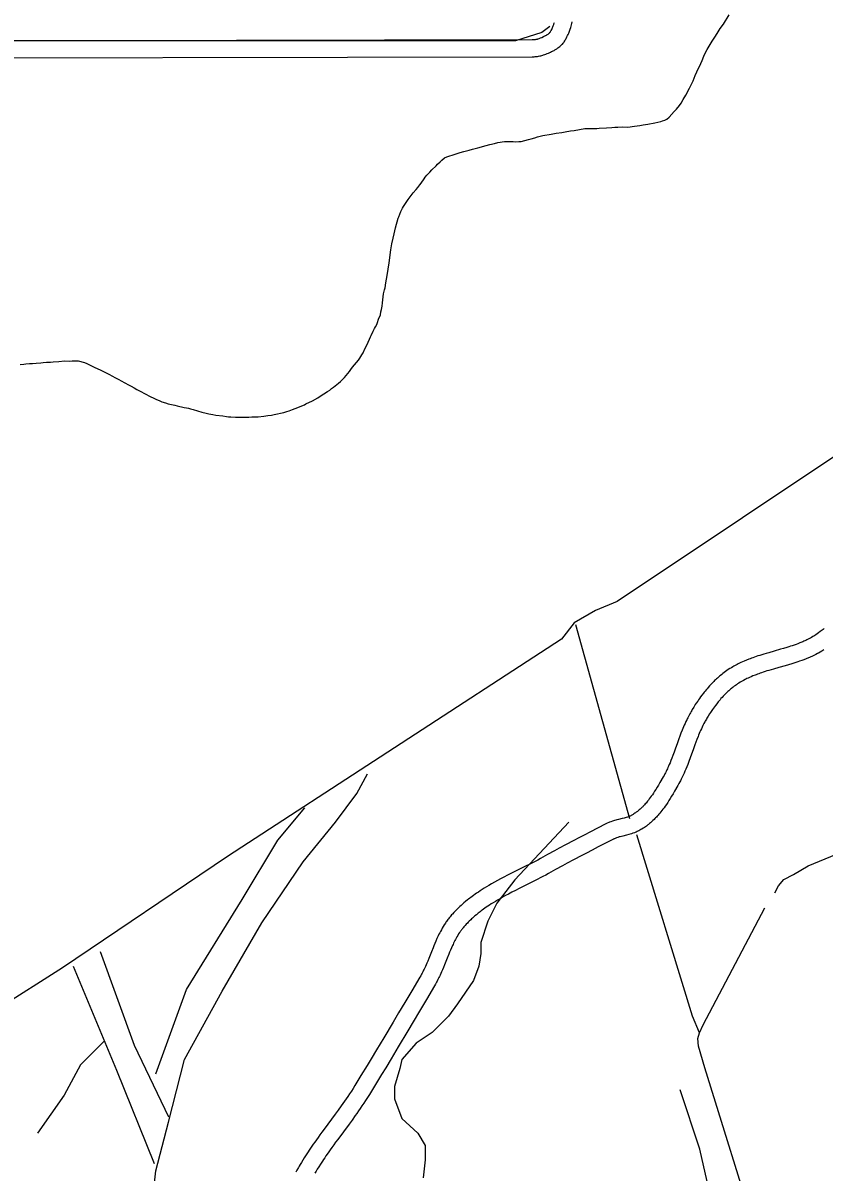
# Model space of a CAD drawing. Extents: x 3161564 to 3199464, y 849354 to 874788.
# Drawn here: x 3166889 to 3168298, y 867608 to 869628 of the extents above; entities that cross this region are included whole.
import ezdxf

# ---------------------------------------------------------------- set-up
doc = ezdxf.new("R2010")
doc.units = 0
doc.layers.add('V-ROAD-CNTR', color=7, linetype='Continuous')
doc.layers.add('V-TOPO-SHOR', color=7, linetype='Continuous')

msp = doc.modelspace()

# ---------------------------------------------------------------- linework, layer by layer
at = {"layer": 'V-ROAD-CNTR'}
for points in [[(3167784.3, 869568.8), (3167786, 869568.8), (3167787.9, 869568.8), (3167789.6, 869568.9), (3167791.2, 869569), (3167792.7, 869569.2), (3167794, 869569.4), (3167795.4, 869569.6), (3167797.7, 869570.1), (3167799.8, 869570.5), (3167801.5, 869571), (3167803.1, 869571.4), (3167804.5, 869571.9), (3167806.7, 869572.6), (3167808.5, 869573.3), (3167811, 869574.3), (3167813.4, 869575.3), (3167817, 869577), (3167818.6, 869577.8), (3167820.2, 869578.5), (3167821.6, 869579.2), (3167823, 869580), (3167824.3, 869580.7), (3167825.5, 869581.4), (3167826.7, 869582.1), (3167827.8, 869582.8), (3167829.8, 869584.2), (3167831.6, 869585.5), (3167833.1, 869586.7), (3167834.5, 869587.9), (3167835.6, 869589), (3167836.6, 869590), (3167837.6, 869591), (3167838.9, 869592.6), (3167840, 869593.9), (3167840.8, 869595), (3167841.9, 869596.6), (3167842.8, 869598.2), (3167843.6, 869599.6), (3167844.4, 869601), (3167845.7, 869603.5), (3167846.8, 869605.9), (3167847.8, 869608.1), (3167848.7, 869610.2), (3167849.5, 869612.1), (3167850.1, 869614), (3167850.8, 869615.7), (3167851.3, 869617.3), (3167852.3, 869620.2), (3167853, 869622.8), (3167853.6, 869625.1), (3167854.2, 869627.1), (3167855, 869630.4)], [(3167784.7, 869598.8), (3167785.9, 869598.8), (3167786.7, 869598.8), (3167787.5, 869598.8), (3167788.2, 869598.9), (3167788.9, 869599), (3167789.6, 869599.1), (3167790.2, 869599.2), (3167791.5, 869599.4), (3167792.6, 869599.7), (3167793.6, 869599.9), (3167794.5, 869600.2), (3167795.3, 869600.4), (3167796.7, 869600.9), (3167797.7, 869601.3), (3167799.4, 869602), (3167801.2, 869602.7), (3167804.3, 869604.2), (3167805.6, 869604.8), (3167806.8, 869605.4), (3167807.8, 869605.9), (3167808.7, 869606.4), (3167809.5, 869606.8), (3167810.3, 869607.2), (3167810.9, 869607.6), (3167811.4, 869607.9), (3167812.5, 869608.6), (3167813.2, 869609.2), (3167813.8, 869609.7), (3167814.3, 869610.1), (3167814.7, 869610.5), (3167815.1, 869610.8), (3167815.3, 869611.1), (3167815.8, 869611.7), (3167816.1, 869612), (3167816.2, 869612.2), (3167816.6, 869612.8), (3167816.9, 869613.3), (3167817.4, 869614.2), (3167817.9, 869615), (3167818.8, 869616.8), (3167819.6, 869618.5), (3167820.3, 869620.1), (3167820.9, 869621.6), (3167821.5, 869623), (3167822, 869624.3), (3167822.4, 869625.6), (3167822.8, 869626.7), (3167823.6, 869629.1)], [(3166483.6, 869596.3), (3167784.5, 869598.8)], [(3166483.7, 869566.3), (3167784.6, 869568.8)], [(3168298.5, 868563.2), (3168296.6, 868561.7), (3168294.8, 868560.3), (3168291.4, 868557.8), (3168288.5, 868555.7), (3168285.9, 868553.9), (3168283.7, 868552.4), (3168281.6, 868551)], [(3168281.8, 868551.1), (3168280, 868550), (3168278.5, 868549.1), (3168275.8, 868547.5), (3168273.9, 868546.3), (3168272.4, 868545.6), (3168270.2, 868544.4), (3168267.9, 868543.3), (3168266.1, 868542.4), (3168264.3, 868541.6), (3168262.6, 868540.8), (3168260.8, 868540), (3168259.1, 868539.3), (3168255.5, 868537.9), (3168252.1, 868536.6), (3168248.7, 868535.3), (3168245.4, 868534.2), (3168242.1, 868533.1), (3168238.9, 868532), (3168235.8, 868531.1), (3168232.8, 868530.1), (3168226.8, 868528.3), (3168221.1, 868526.7), (3168210.2, 868523.6), (3168200.6, 868520.8), (3168196.3, 868519.6), (3168192.3, 868518.4), (3168188.6, 868517.2), (3168185, 868516.1), (3168181.7, 868515), (3168178.6, 868514), (3168175.6, 868513), (3168172.9, 868512), (3168170.3, 868511.1), (3168167.9, 868510.2), (3168165.6, 868509.3), (3168161.4, 868507.6), (3168157.7, 868506), (3168154.5, 868504.6), (3168151.7, 868503.3), (3168149.2, 868502.1), (3168147.1, 868501), (3168145.2, 868500.1), (3168141.9, 868498.4), (3168139.5, 868497), (3168137.7, 868496), (3168135, 868494.4), (3168132.2, 868492.7), (3168129.5, 868491), (3168127, 868489.2), (3168124.5, 868487.5), (3168122.2, 868485.8), (3168120, 868484.2), (3168117.9, 868482.5), (3168115.8, 868480.9), (3168113.9, 868479.3), (3168112.1, 868477.7), (3168110.3, 868476.1), (3168108.6, 868474.6), (3168107, 868473.1), (3168105.5, 868471.7), (3168104, 868470.2), (3168101.3, 868467.4), (3168098.7, 868464.8), (3168096.4, 868462.2), (3168094.2, 868459.8), (3168092.2, 868457.5), (3168090.4, 868455.4), (3168088.7, 868453.3), (3168087.2, 868451.4), (3168085.7, 868449.5), (3168083.1, 868446.1), (3168080.8, 868443), (3168078.9, 868440.3), (3168077.2, 868437.9), (3168075.8, 868435.8), (3168073.3, 868432.2), (3168071.5, 868429.4), (3168068.8, 868425.2), (3168066.2, 868421), (3168065.1, 868419), (3168064, 868417.2), (3168062.9, 868415.3), (3168061.9, 868413.4), (3168060, 868409.9), (3168058.2, 868406.3), (3168056.6, 868403)], [(3168297.9, 868525.8), (3168295.9, 868524.6), (3168294.1, 868523.4), (3168290.9, 868521.5), (3168288.5, 868520.1), (3168286.6, 868519.1), (3168283.8, 868517.6), (3168281, 868516.3), (3168278.8, 868515.2), (3168276.7, 868514.3), (3168274.6, 868513.3), (3168272.5, 868512.4), (3168270.5, 868511.6), (3168266.5, 868510), (3168262.6, 868508.5), (3168258.8, 868507.1), (3168255.1, 868505.8), (3168251.6, 868504.6), (3168248.1, 868503.5), (3168244.8, 868502.4), (3168241.5, 868501.4), (3168235.3, 868499.5), (3168229.4, 868497.8), (3168218.5, 868494.7), (3168209, 868492), (3168204.9, 868490.8), (3168201, 868489.7), (3168197.5, 868488.6), (3168194.2, 868487.5), (3168191.1, 868486.5), (3168188.2, 868485.6), (3168185.6, 868484.7), (3168183.1, 868483.8), (3168180.8, 868482.9), (3168178.6, 868482.1), (3168176.6, 868481.4), (3168172.9, 868479.8), (3168169.6, 868478.5), (3168166.9, 868477.2), (3168164.4, 868476.1), (3168162.3, 868475.1), (3168160.5, 868474.2), (3168159, 868473.4), (3168156.2, 868472), (3168154.2, 868470.9), (3168152.7, 868470), (3168150.4, 868468.7), (3168148.2, 868467.3), (3168146, 868465.9), (3168144, 868464.5), (3168142, 868463.1), (3168140.1, 868461.7), (3168138.3, 868460.4), (3168136.5, 868459), (3168134.9, 868457.7), (3168133.3, 868456.4), (3168131.8, 868455), (3168130.3, 868453.8), (3168128.9, 868452.5), (3168127.6, 868451.3), (3168126.3, 868450.1), (3168125.1, 868448.9), (3168122.7, 868446.5), (3168120.6, 868444.2), (3168118.6, 868442.1), (3168116.7, 868440), (3168115, 868438), (3168113.5, 868436.2), (3168112, 868434.4), (3168110.7, 868432.7), (3168109.4, 868431.1), (3168107.1, 868428.1), (3168105.1, 868425.4), (3168103.4, 868423), (3168101.9, 868420.8), (3168100.6, 868419), (3168098.3, 868415.6), (3168096.7, 868413.1), (3168094.3, 868409.3), (3168091.9, 868405.4), (3168090.9, 868403.8), (3168090, 868402.2), (3168089.1, 868400.6), (3168088.2, 868399.1), (3168086.6, 868396), (3168085, 868392.9), (3168083.5, 868389.8)], [(3168056.5, 868402.8), (3168054.9, 868399.6), (3168053.5, 868396.4), (3168052.1, 868393.3), (3168050.8, 868390.3), (3168049.6, 868387.3), (3168048.5, 868384.5), (3168046.3, 868379.1), (3168044.4, 868373.9), (3168042.6, 868369.2), (3168039.5, 868360.3), (3168036.7, 868352.6), (3168034.3, 868345.9), (3168032.2, 868340.2), (3168030.3, 868335.2), (3168028.6, 868330.9), (3168027.1, 868327.2), (3168025.7, 868324), (3168024.5, 868321.2), (3168023.4, 868318.8), (3168022.4, 868316.7), (3168021.6, 868314.9), (3168020, 868311.7), (3168018.8, 868309.4), (3168017.9, 868307.6), (3168016.5, 868305), (3168015, 868302.4), (3168009.2, 868292.4), (3168006.7, 868288.1), (3168004.3, 868284.1), (3168002, 868280.4), (3167999.8, 868277), (3167997.8, 868273.8), (3167995.9, 868271), (3167994, 868268.3), (3167992.3, 868265.9), (3167990.6, 868263.6), (3167989.1, 868261.6), (3167987.6, 868259.7), (3167986.1, 868257.9), (3167984.8, 868256.3), (3167983.5, 868254.8), (3167982.3, 868253.5), (3167981.1, 868252.2), (3167980, 868251.1), (3167979, 868250), (3167978.1, 868249.1), (3167976.1, 868247.2), (3167974.5, 868245.7), (3167973, 868244.4), (3167971.7, 868243.3), (3167970.5, 868242.3), (3167969.5, 868241.5), (3167967.6, 868240.1), (3167966.2, 868239.1), (3167965.2, 868238.3), (3167963.5, 868237.2), (3167961.9, 868236.2), (3167960.9, 868235.6), (3167959.8, 868235), (3167958.8, 868234.5), (3167957.8, 868234), (3167956.9, 868233.5), (3167955.9, 868233.1), (3167954.9, 868232.7), (3167954, 868232.4), (3167952, 868231.7), (3167950, 868231), (3167948.2, 868230.5), (3167946.4, 868230), (3167942.9, 868229), (3167936.3, 868227.4), (3167933.7, 868226.7), (3167931.4, 868226.1), (3167929.3, 868225.5), (3167927.5, 868224.9), (3167925.8, 868224.4), (3167923, 868223.4), (3167920.8, 868222.6), (3167919.1, 868221.9), (3167916.7, 868220.9), (3167915.4, 868220.2), (3167914.2, 868219.7), (3167899.7, 868212.3), (3167887, 868205.8), (3167876, 868200.1), (3167866.3, 868195)], [(3168083.6, 868390), (3168082.2, 868387), (3168080.9, 868384.2), (3168079.7, 868381.4), (3168078.5, 868378.6), (3168077.4, 868376), (3168076.3, 868373.4), (3168074.3, 868368.3), (3168072.5, 868363.5), (3168070.8, 868358.9), (3168067.7, 868350.2), (3168064.9, 868342.5), (3168062.5, 868335.7), (3168060.3, 868329.7), (3168058.3, 868324.4), (3168056.4, 868319.8), (3168054.8, 868315.7), (3168053.3, 868312.2), (3168051.9, 868309.1), (3168050.7, 868306.3), (3168049.6, 868304), (3168048.6, 868301.9), (3168046.8, 868298.3), (3168045.5, 868295.6), (3168044.4, 868293.5), (3168042.7, 868290.5), (3168041, 868287.5), (3168035.1, 868277.3), (3168032.4, 868272.7), (3168029.9, 868268.5), (3168027.5, 868264.5), (3168025.1, 868260.8), (3168022.9, 868257.3), (3168020.7, 868254.1), (3168018.6, 868251), (3168016.6, 868248.2), (3168014.6, 868245.6), (3168012.8, 868243.2), (3168011, 868240.9), (3168009.2, 868238.8), (3168007.6, 868236.8), (3168006, 868235), (3168004.5, 868233.3), (3168003.1, 868231.7), (3168001.7, 868230.3), (3168000.4, 868228.9), (3167999.1, 868227.6), (3167996.7, 868225.4), (3167994.5, 868223.4), (3167992.6, 868221.7), (3167990.9, 868220.2), (3167989.3, 868218.9), (3167987.9, 868217.8), (3167985.5, 868216), (3167983.6, 868214.6), (3167982.1, 868213.6), (3167980, 868212.1), (3167977.7, 868210.7), (3167975.9, 868209.6), (3167974, 868208.6), (3167972.3, 868207.7), (3167970.6, 868206.8), (3167969, 868206.1), (3167967.4, 868205.4), (3167965.9, 868204.8), (3167964.3, 868204.2), (3167961.6, 868203.3), (3167959, 868202.4), (3167956.6, 868201.7), (3167954.4, 868201.1), (3167950.4, 868200), (3167943.8, 868198.3), (3167941.4, 868197.7), (3167939.5, 868197.2), (3167937.8, 868196.7), (3167936.4, 868196.3), (3167935.2, 868195.9), (3167933.1, 868195.2), (3167931.7, 868194.6), (3167930.7, 868194.2), (3167929.1, 868193.5), (3167928.4, 868193.2), (3167927.6, 868192.8), (3167913.3, 868185.6), (3167900.8, 868179.1), (3167889.8, 868173.4), (3167880.2, 868168.4)], [(3167866.3, 868195), (3167857.9, 868190.6), (3167843.1, 868182.8), (3167832.1, 868176.8), (3167823.8, 868172.4), (3167811.4, 868165.6), (3167799, 868158.9), (3167794.2, 868156.2), (3167789.5, 868153.7), (3167785, 868151.4), (3167780.5, 868149.1), (3167771.8, 868144.7), (3167755.3, 868136.4), (3167748.1, 868132.8), (3167741.2, 868129.3), (3167734.8, 868126), (3167728.8, 868122.9), (3167723.2, 868119.9), (3167718, 868117), (3167713.1, 868114.3), (3167708.5, 868111.6), (3167704.2, 868109.1), (3167700.2, 868106.6), (3167696.5, 868104.3), (3167693, 868102), (3167689.8, 868099.9), (3167686.8, 868097.9), (3167683.9, 868095.9), (3167681.3, 868094), (3167678.9, 868092.2), (3167676.6, 868090.5), (3167674.5, 868088.9), (3167672.5, 868087.4), (3167670.6, 868085.9), (3167667.2, 868083.1), (3167664.2, 868080.6), (3167661.6, 868078.3), (3167659.4, 868076.3), (3167657.4, 868074.5), (3167655.7, 868072.9), (3167652.8, 868070.1), (3167650.6, 868068), (3167649, 868066.3), (3167646.6, 868063.8), (3167644.2, 868061.2), (3167642.8, 868059.6), (3167641.3, 868057.9), (3167640, 868056.3), (3167638.6, 868054.6), (3167637.4, 868053), (3167636.2, 868051.4), (3167635, 868049.8), (3167633.9, 868048.3), (3167632.8, 868046.7), (3167631.7, 868045.1), (3167629.8, 868042.1), (3167628, 868039.2), (3167626.3, 868036.3), (3167624.7, 868033.5), (3167623.2, 868030.7), (3167621.8, 868028.1), (3167620.5, 868025.5), (3167619.3, 868023), (3167618.1, 868020.6), (3167617, 868018.2), (3167615, 868013.7), (3167613.2, 868009.4), (3167611.5, 868005.5), (3167610, 868001.7), (3167607.2, 867994.9), (3167602.5, 867983), (3167600.7, 867978.6), (3167599.1, 867974.9), (3167597.7, 867971.6), (3167596.5, 867968.8), (3167595.4, 867966.4), (3167594.4, 867964.3), (3167593.5, 867962.5), (3167592, 867959.4), (3167590.8, 867957.1), (3167589.9, 867955.4), (3167588.5, 867952.8), (3167587, 867950.3), (3167572.9, 867926.4), (3167560.4, 867905.5), (3167549.5, 867887.2), (3167540, 867871.1)], [(3167880.3, 868168.5), (3167871.9, 868164), (3167857.2, 868156.3), (3167846.3, 868150.4), (3167838.1, 868146), (3167825.8, 868139.3), (3167813.4, 868132.5), (3167808.4, 868129.8), (3167803.5, 868127.2), (3167798.8, 868124.7), (3167794.2, 868122.4), (3167785.3, 868117.9), (3167768.7, 868109.6), (3167761.6, 868106), (3167754.9, 868102.6), (3167748.6, 868099.4), (3167742.9, 868096.4), (3167737.5, 868093.5), (3167732.5, 868090.8), (3167727.9, 868088.2), (3167723.7, 868085.7), (3167719.7, 868083.4), (3167716, 868081.1), (3167712.6, 868079), (3167709.4, 868076.9), (3167706.5, 868075), (3167703.8, 868073.1), (3167701.2, 868071.4), (3167698.9, 868069.7), (3167696.7, 868068.1), (3167694.6, 868066.6), (3167692.8, 868065.1), (3167691, 868063.8), (3167689.4, 868062.5), (3167686.3, 868060), (3167683.7, 868057.8), (3167681.5, 868055.8), (3167679.5, 868054.1), (3167677.8, 868052.5), (3167676.4, 868051.2), (3167673.8, 868048.7), (3167671.9, 868046.8), (3167670.6, 868045.4), (3167668.5, 868043.3), (3167666.4, 868041.1), (3167665.3, 868039.8), (3167664.2, 868038.5), (3167663.2, 868037.2), (3167662.1, 868036), (3167661.2, 868034.7), (3167660.2, 868033.5), (3167659.3, 868032.2), (3167658.4, 868031), (3167657.6, 868029.8), (3167656.8, 868028.6), (3167655.1, 868026.1), (3167653.6, 868023.7), (3167652.2, 868021.3), (3167650.9, 868018.9), (3167649.7, 868016.6), (3167648.5, 868014.4), (3167647.4, 868012.1), (3167646.3, 868010), (3167645.3, 868007.8), (3167644.3, 868005.8), (3167642.5, 868001.6), (3167640.8, 867997.7), (3167639.2, 867994), (3167637.8, 867990.5), (3167635.1, 867983.7), (3167630.3, 867971.7), (3167628.4, 867967.2), (3167626.7, 867963.1), (3167625.2, 867959.6), (3167623.9, 867956.5), (3167622.6, 867953.9), (3167621.5, 867951.5), (3167620.5, 867949.4), (3167618.7, 867945.8), (3167617.3, 867943.1), (3167616.3, 867941.1), (3167614.6, 867938.1), (3167612.9, 867935.1), (3167598.7, 867911.1), (3167586.2, 867890.2), (3167575.3, 867871.8), (3167565.7, 867855.8)], [(3167540, 867871.2), (3167523.2, 867843.2), (3167510.6, 867822.2), (3167501.1, 867806.5), (3167494, 867794.8), (3167483.2, 867777.2), (3167472.5, 867759.6), (3167469.3, 867754.6), (3167466.3, 867749.7), (3167463.2, 867745.1), (3167460.2, 867740.6), (3167457.2, 867736.3), (3167454.3, 867732.1), (3167451.5, 867728), (3167448.7, 867724.1), (3167443.2, 867716.5), (3167438, 867709.4), (3167418.3, 867682.7), (3167414.5, 867677.6), (3167411, 867672.8), (3167407.8, 867668.3), (3167404.8, 867664.1), (3167401.9, 867660.1), (3167399.3, 867656.3), (3167396.8, 867652.7), (3167394.5, 867649.4), (3167392.4, 867646.2), (3167390.4, 867643.2), (3167386.8, 867637.6), (3167383.6, 867632.7), (3167380.9, 867628.3), (3167378.5, 867624.4), (3167376.5, 867621), (3167374.7, 867618), (3167373.2, 867615.3), (3167370.6, 867610.6), (3167368.7, 867607.1)], [(3167565.7, 867855.8), (3167548.9, 867827.7), (3167536.3, 867806.7), (3167526.8, 867791), (3167519.6, 867779.2), (3167508.8, 867761.5), (3167498, 867743.8), (3167494.7, 867738.5), (3167491.4, 867733.4), (3167488.2, 867728.5), (3167485, 867723.8), (3167482, 867719.3), (3167478.9, 867714.9), (3167476, 867710.7), (3167473.1, 867706.7), (3167467.5, 867698.9), (3167462.2, 867691.7), (3167442.4, 867664.9), (3167438.7, 867659.9), (3167435.3, 867655.2), (3167432.2, 867650.8), (3167429.2, 867646.7), (3167426.5, 867642.8), (3167423.9, 867639.2), (3167421.6, 867635.8), (3167419.4, 867632.5), (3167417.3, 867629.5), (3167415.5, 867626.7), (3167412, 867621.4), (3167409, 867616.7), (3167406.4, 867612.5), (3167404.2, 867608.9), (3167402.3, 867605.7)]]:
    msp.add_lwpolyline(points, dxfattribs=at)
at = {"layer": 'V-TOPO-SHOR'}
for p, q in [((3167956.1, 868228.8), (3167861.4, 868569.9)), ((3166958.2, 867966.6), (3166456, 867647.7))]:
    msp.add_line(p, q, dxfattribs=at)
for points in [[(3167782.7, 869424.3), (3167789.2, 869426.4), (3167794, 869427.9), (3167798.5, 869429.2), (3167803, 869430.5), (3167817.6, 869432.7), (3167823.8, 869434), (3167826.9, 869434.5), (3167836.7, 869435.6), (3167842.6, 869436.9), (3167852.2, 869438.4), (3167858.6, 869439.3), (3167876.9, 869442.3), (3167882.2, 869442.7), (3167887.3, 869442.6), (3167893.4, 869442.4), (3167898.2, 869442.6), (3167902.1, 869443.1), (3167915.3, 869443.6), (3167924.5, 869444.2), (3167929.9, 869444.9), (3167935.2, 869445.1), (3167944.1, 869445.4), (3167952.8, 869445.2), (3167964.6, 869446.7), (3167973.9, 869448.1), (3167979.5, 869448.8), (3167988.2, 869450.3), (3168000.3, 869452.5), (3168011, 869454.8), (3168013.8, 869455.9), (3168018, 869457.4), (3168021.2, 869459.1), (3168025.7, 869462.3), (3168034.3, 869472.2), (3168038.4, 869476.6), (3168043.5, 869483.2), (3168046.7, 869487.3), (3168050.2, 869493.4), (3168054.6, 869501.4), (3168061.3, 869513.3), (3168063.7, 869518.2), (3168067.5, 869526.6), (3168071.4, 869536), (3168074.3, 869542.1), (3168081.4, 869557), (3168083.7, 869562.3), (3168086.7, 869570), (3168088.8, 869575), (3168092.3, 869581.4), (3168101, 869596), (3168107.1, 869605.1), (3168112, 869612.6), (3168115.5, 869618.4), (3168121, 869626.3), (3168131.2, 869642.6)], [(3167815.5, 869621.9), (3167801.3, 869611.2), (3167755.1, 869597), (3166358.9, 869597), (3165929, 869589.9), (3165907.7, 869582.8), (3165897.1, 869565), (3165889.9, 869529.5), (3165875.7, 869490.4), (3165879.3, 869248.8), (3165882.8, 868232.8), (3165875.7, 867873.9), (3165879.3, 867802.9)], [(3167312.6, 868936.7), (3167319.4, 868937.7), (3167326.1, 868938.6), (3167330.3, 868939.7), (3167336.5, 868940.9), (3167341.9, 868942.2), (3167347.5, 868943.2), (3167353.1, 868944.7), (3167357.1, 868946), (3167363, 868948.4), (3167367.5, 868950), (3167383.9, 868956.6), (3167386.5, 868958.2), (3167397.8, 868963.8), (3167407.1, 868969.2), (3167411.7, 868971.6), (3167424.2, 868980), (3167428.2, 868982.7), (3167431.3, 868985.5), (3167434.7, 868987.9), (3167437.9, 868990.3), (3167443.6, 868994.7), (3167447, 868997.7), (3167454.4, 869004.5), (3167459.9, 869011.9), (3167462.8, 869015.2), (3167465.7, 869018.8), (3167468.6, 869022.7), (3167478.9, 869035.3), (3167481.3, 869038.9), (3167485, 869044.4), (3167487.1, 869048.3), (3167490.3, 869055.2), (3167493.9, 869062.9), (3167500, 869076), (3167501.2, 869078.7), (3167504.7, 869086.2), (3167507.1, 869090.6), (3167508.6, 869093.9), (3167510.9, 869097.8), (3167512.1, 869101.7), (3167513.9, 869107.3), (3167517.5, 869115), (3167518.1, 869120.3), (3167519.1, 869124.2), (3167520.3, 869130.1), (3167521.3, 869136.2), (3167522.8, 869151.8), (3167524.6, 869159.1), (3167525.6, 869162.4), (3167527.2, 869171), (3167529.1, 869184.2), (3167533, 869206.2), (3167535.8, 869229.1), (3167536.4, 869233), (3167537.7, 869239.7), (3167539.9, 869250), (3167541.5, 869257.2), (3167544.2, 869268.1), (3167548.6, 869284.7), (3167549.7, 869287.5), (3167553.6, 869296.4), (3167556.5, 869302.2), (3167558.3, 869305.5), (3167566.4, 869317.9), (3167575.3, 869329.2), (3167580.2, 869335.2), (3167583.1, 869338.8), (3167586.9, 869343.5), (3167589.2, 869346.5), (3167594.4, 869353.9), (3167596.4, 869356.7), (3167599.3, 869360.5), (3167601.6, 869363), (3167604.2, 869365.5), (3167608.2, 869369.8), (3167615.4, 869377), (3167617.9, 869379.7), (3167622.5, 869384.1), (3167625.4, 869387.1), (3167630.2, 869390.9), (3167634.2, 869393), (3167648.9, 869397.7), (3167657.9, 869400.3), (3167664.1, 869402.1), (3167673.6, 869404.2), (3167679.3, 869406.3), (3167688.6, 869408.6), (3167703.5, 869412.7), (3167709.7, 869414.2), (3167718.4, 869416.3), (3167724.1, 869417.8), (3167735.6, 869419.5), (3167743.1, 869419.9), (3167747.1, 869419.8), (3167751, 869419.7), (3167754.9, 869419.3), (3167761, 869419.5), (3167765, 869419.9), (3167778.2, 869423), (3167782.7, 869424.3)], [(3168597.3, 869053.1), (3167934, 868610.9), (3167896.1, 868595.1), (3167858.2, 868573), (3167836.1, 868544.6), (3167248.7, 868162.4), (3166958.2, 867966.6)], [(3166883.4, 869027.3), (3166890.1, 869028.3), (3166893.8, 869029), (3166900.2, 869029.2), (3166905.3, 869029.3), (3166912, 869029.7), (3166920.1, 869030.4), (3166924.1, 869030.8), (3166930, 869031.5), (3166937, 869031.9), (3166941.7, 869032.4), (3166951.6, 869033), (3166961.9, 869033.9), (3166970.6, 869033.7), (3166975.4, 869034.1), (3166981, 869034), (3166985.7, 869033.9), (3166996.6, 869031.1), (3167001, 869029.3), (3167009, 869025.2), (3167015.1, 869022.3), (3167024.5, 869018.1), (3167036.4, 869012.3), (3167040.9, 869009.9), (3167045, 869007.6), (3167051.1, 869004.1), (3167057.2, 869001.2), (3167061.3, 868998.8), (3167074, 868991.8), (3167079, 868989.2), (3167084, 868986.3), (3167088.7, 868983.6), (3167095.9, 868979.8), (3167102.2, 868976.6), (3167113.3, 868970.7), (3167117.7, 868968.7), (3167122.1, 868966.6), (3167129.1, 868963.7), (3167133, 868962.2), (3167139.6, 868960.1), (3167144.1, 868958.6), (3167149.9, 868957.3), (3167155.8, 868956), (3167159.7, 868955.1), (3167172.2, 868952), (3167176.4, 868951.4), (3167180, 868950.7), (3167183.6, 868949.5), (3167188.3, 868948.6), (3167203.3, 868943.5), (3167210.9, 868941.9), (3167215.6, 868940.9), (3167222.8, 868939.4), (3167228.1, 868938.7), (3167240.1, 868937), (3167246.6, 868936), (3167249.9, 868935.4), (3167254.1, 868935.3), (3167262.5, 868934.8), (3167267.5, 868934.7), (3167276.5, 868935), (3167285.7, 868935.1), (3167291.3, 868935.3), (3167302.2, 868935.8), (3167312.6, 868936.7)], [(3167198.2, 867202.4), (3167191.9, 867268.7), (3167157.1, 867363.4), (3167116.1, 867552.9), (3167122.4, 867609.8), (3167144.5, 867695), (3167172.9, 867805.6), (3167239.2, 867925.6), (3167308.7, 868045.6), (3167381.3, 868153), (3167438.2, 868222.5), (3167476.1, 868273), (3167495, 868307.7)], [(3168211.2, 868098.2), (3168218, 868110.6), (3168227.2, 868122.2), (3168244.2, 868130.7), (3168270.2, 868145.9), (3168369.6, 868186.8), (3168575.7, 868266.9), (3168609.5, 868278)], [(3167122.4, 867780.3), (3167176.1, 867928.7), (3167274, 868086.7), (3167337.1, 868190.9), (3167384.5, 868247.7)], [(3167848.8, 868222.5), (3167754, 868121.4), (3167722.4, 868080.3), (3167706.6, 868048.8), (3167694, 868010.9), (3167694, 867991.9), (3167690.9, 867969.8), (3167681.4, 867944.5), (3167653, 867903.5), (3167637.2, 867881.4), (3167608.7, 867852.9), (3167580.3, 867834), (3167555, 867805.6), (3167551.9, 867789.8), (3167542.4, 867758.2), (3167542.4, 867736.1), (3167555, 867701.4), (3167583.5, 867676.1), (3167596.1, 867654), (3167596.1, 867628.7), (3167592.9, 867597.1)], [(3168078.7, 867852.4), (3168066.7, 867881.4), (3167968.8, 868200.3)], [(3168232.1, 867315), (3168181.6, 867490.4), (3168088.4, 867790.9), (3168077.1, 867829), (3168075.8, 867842.6), (3168078.7, 867852.4), (3168085.2, 867866.1), (3168193.8, 868072)], [(3167024.5, 867995.1), (3167084.5, 867830.8), (3167144.5, 867704.5)], [(3166977.1, 867969.8), (3167052.9, 867786.6), (3167119.2, 867622.4)], [(3167030.8, 867837.2), (3166989.7, 867796.1), (3166961.3, 867742.4), (3166913.9, 867676.1)], [(3168230.9, 867136), (3168215.1, 867180.3), (3168193, 867246.6), (3168177.2, 867312.9), (3168120.4, 867461.3), (3168110.9, 867524.5), (3168095.1, 867578.2), (3168079.3, 867647.7), (3168044.6, 867751.9)]]:
    msp.add_lwpolyline(points, dxfattribs=at)

doc.saveas('drawing.dxf')
